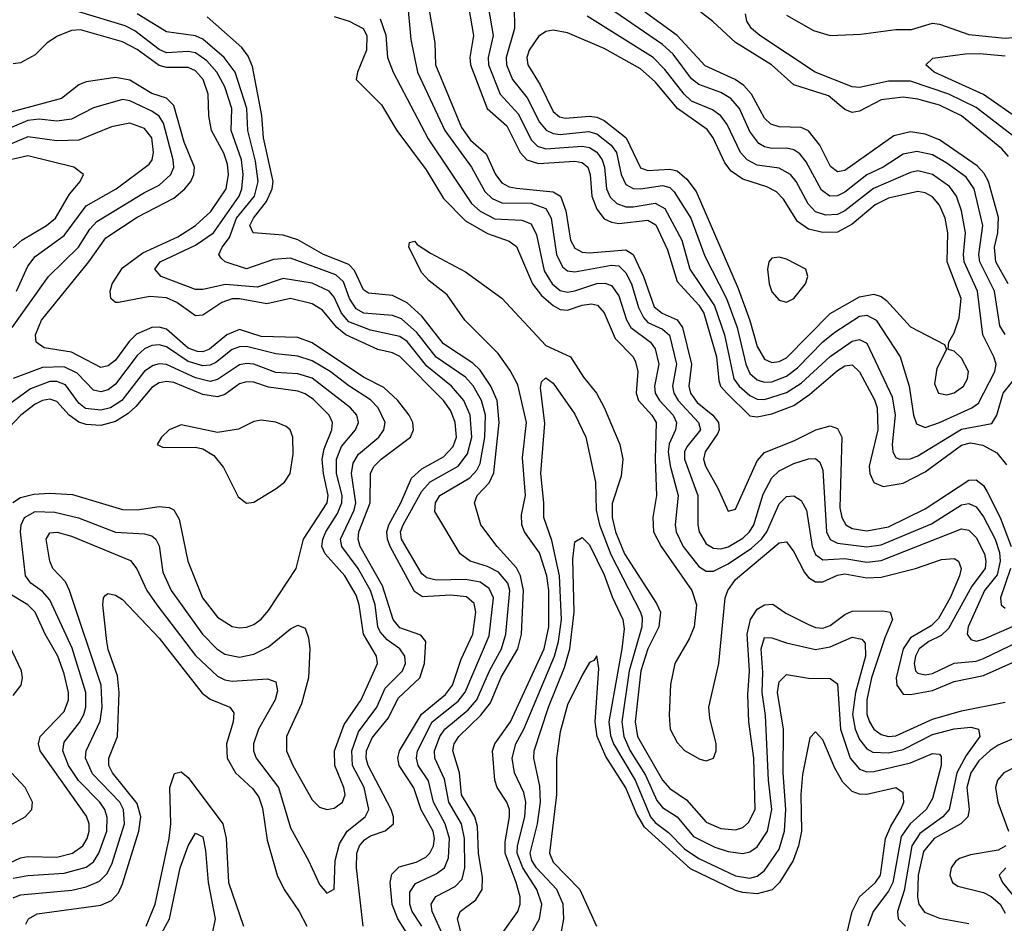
# Model space of a CAD drawing. Header units: inches. Extents: x 990535 to 1117859, y 769386 to 892122.
# Tile 712 of 1056: x 1043948 to 1046647, y 852278 to 854754. Entities that reach past the tile are written whole.
import ezdxf

# ---------------------------------------------------------------- set-up
doc = ezdxf.new("R2010")
doc.units = ezdxf.units.IN
doc.header["$MEASUREMENT"] = 0
doc.layers.add('B0845', color=7, linetype='Continuous')

msp = doc.modelspace()

# ---------------------------------------------------------------- linework, layer by layer
at = {"layer": 'B0845', "color": 5}
for points, elevation in [([(1046659, 854379), (1046640.2, 854400.2), (1046530, 854490.2), (1046470, 854519.3), (1046410, 854535.7), (1046370, 854541.2), (1046310, 854534.4), (1046250, 854502.7), (1046230, 854499.2), (1046210, 854507.3), (1046164.8, 854544.8), (1046070, 854575), (1046009.2, 854630), (1045910, 854691.4), (1045848.4, 854748.4), (1045710, 854856.4)], 2580), ([(1045009.8, 854809.8), (1045019.7, 854699.7), (1045038.5, 854610), (1045113.7, 854450), (1045186.8, 854350), (1045223.1, 854283.1), (1045243.4, 854263.4), (1045270, 854251.6), (1045350, 854250.6), (1045390, 854236), (1045404.8, 854210), (1045419.7, 854110), (1045436.1, 854076.1), (1045450, 854065.6), (1045470, 854062.8), (1045570, 854081.5), (1045590, 854078.9), (1045610, 854060.1), (1045624.9, 854030), (1045644.7, 853964.7), (1045657.6, 853937.6), (1045670, 853924.4), (1045710, 853906.2), (1045729.3, 853889.3), (1045748.4, 853810), (1045737.8, 853750), (1045741.1, 853730), (1045753.3, 853710), (1045808.5, 853650), (1045814.2, 853630), (1045776.6, 853583.4), (1045770.9, 853570), (1045770.8, 853550), (1045806.8, 853450), (1045806.6, 853370), (1045810.8, 853350), (1045830, 853317.7), (1045850, 853305.3), (1045870, 853303.8), (1045890, 853309.1), (1045930, 853333.5), (1045948.3, 853350), (1045960.7, 853370), (1045986, 853454), (1046010, 853498.4), (1046030, 853517.3), (1046070, 853537.4), (1046110, 853550.9), (1046130, 853551.7), (1046141.2, 853541.2), (1046150, 853519.3), (1046160, 853350), (1046169.7, 853329.7), (1046190, 853319.6), (1046270, 853309), (1046310, 853315.1), (1046447.2, 853372.8), (1046530, 853424.3), (1046550, 853428.1), (1046570, 853418.8), (1046590, 853391.8), (1046622.1, 853330), (1046634, 853294), (1046636.1, 853270), (1046627.3, 853232.7), (1046593.4, 853190), (1046548.1, 853090), (1046545.3, 853070), (1046555.2, 853055.2), (1046570, 853051), (1046590, 853056), (1046670, 853091.2)], 2560), ([(1046657.8, 854030), (1046623.6, 854090), (1046620, 854130), (1046629.5, 854170), (1046631.4, 854211.4), (1046603.6, 854310), (1046592.3, 854332.3), (1046572.9, 854352.9), (1046470, 854424.4), (1046430, 854440.1), (1046390, 854446.2), (1046344.8, 854435.2), (1046210, 854340.8), (1046190, 854337.1), (1046171.1, 854351.1), (1046141.8, 854410), (1046110, 854449.5), (1046090, 854458.4), (1046030, 854459.8), (1046007.1, 854467.1), (1045990, 854483.9), (1045954.6, 854550), (1045933.2, 854573.2), (1045909.4, 854589.4), (1045827.1, 854627.1), (1045750.4, 854710.4), (1045600.1, 854820.1)], 2620), ([(1045068.7, 854790), (1045085.9, 854690), (1045087.5, 854630), (1045158.6, 854458.6), (1045184, 854424), (1045226.4, 854386.4), (1045252.2, 854330), (1045270, 854306.3), (1045290, 854295.6), (1045310, 854291.7), (1045410, 854282.1), (1045430.6, 854270.6), (1045445.3, 854230), (1045458.1, 854150), (1045470, 854127.3), (1045490, 854117.1), (1045510, 854115.3), (1045610, 854123.3), (1045630, 854110), (1045658.4, 854050), (1045687.1, 853967.1), (1045708.8, 853950), (1045750, 853931), (1045764.7, 853910), (1045789.5, 853810), (1045781.9, 853750), (1045786.5, 853730), (1045804.8, 853704.8), (1045848.2, 853670), (1045863.8, 853650), (1045865.6, 853630), (1045861.2, 853618.8), (1045827.1, 853570), (1045822.5, 853550), (1045828.1, 853530), (1045862, 853470), (1045890, 853406.7), (1045910, 853412.7), (1045970, 853545), (1045990, 853567.4), (1046070, 853599.4), (1046130.1, 853630.1), (1046170, 853641.2), (1046190, 853633.8), (1046201.7, 853610), (1046196.4, 853416.4), (1046201.6, 853390), (1046212.5, 853370), (1046230, 853359.2), (1046270, 853352.8), (1046330, 853364.5), (1046430, 853413.2), (1046550, 853491.7), (1046570, 853492.6), (1046590, 853477.4), (1046599.9, 853459.9), (1046636.1, 853390), (1046666.5, 853310)], 2580), ([(1045177.9, 854790), (1045191.9, 854710), (1045182.2, 854650), (1045183.3, 854630), (1045229.8, 854510), (1045283.1, 854463.1), (1045319.8, 854390), (1045337.9, 854370), (1045370, 854359.9), (1045470, 854366), (1045490, 854362.4), (1045505.3, 854350), (1045512, 854330), (1045516.1, 854270), (1045530, 854234.5), (1045550, 854208.2), (1045570, 854198.7), (1045590, 854195.7), (1045670, 854204.5), (1045691.6, 854191.6), (1045723.4, 854123.4), (1045750, 854036.4), (1045810, 853971.4), (1045823.2, 853950), (1045858.3, 853830), (1045864.9, 853764.9), (1045869.6, 853750), (1045886.2, 853730), (1045950, 853668.1), (1045970, 853665.8), (1046010, 853673.5), (1046070, 853696.4), (1046113.4, 853726.6), (1046190, 853792.1), (1046210, 853805), (1046230, 853807.9), (1046250, 853788.9), (1046291.8, 853711.8), (1046298.6, 853690), (1046300.7, 853630), (1046277.1, 853530), (1046278.6, 853510), (1046290, 853485.8), (1046315, 853475), (1046370, 853484), (1046430, 853514.4), (1046530, 853588.1), (1046554.3, 853594.3), (1046588.2, 853588.2), (1046626.8, 853566.8), (1046653.7, 853533.7)], 2620), ([(1045232.6, 854790), (1045245.7, 854710), (1045232.5, 854650), (1045232.9, 854630), (1045264.8, 854550), (1045315, 854495), (1045350, 854424.5), (1045367.5, 854407.5), (1045390, 854400.3), (1045490, 854407.1), (1045510, 854403.1), (1045530.3, 854390.3), (1045545.1, 854370), (1045551.1, 854350), (1045556.2, 854290), (1045567.1, 854267.1), (1045585.2, 854250), (1045610, 854240.8), (1045630, 854240.5), (1045690, 854250.8), (1045716.7, 854236.7), (1045763.4, 854150), (1045785.5, 854070), (1045853.1, 853970), (1045879.7, 853890), (1045905.9, 853770), (1045920.1, 853750), (1045950, 853723.6), (1045970, 853714.4), (1045990, 853713.5), (1046050, 853732.3), (1046090, 853758), (1046170, 853831.1), (1046230, 853873.3), (1046250, 853877.6), (1046270, 853867.7), (1046340, 853720), (1046348.4, 853670), (1046340.1, 853590), (1046341.9, 853570), (1046350, 853554.2), (1046359.5, 853550), (1046390, 853550.8), (1046410, 853558.5), (1046530, 853631.9), (1046612.7, 853647.3), (1046627.1, 853670), (1046643.8, 853730), (1046691.7, 853790)], 2640), ([(1045303.3, 854790), (1045304.2, 854730), (1045281.4, 854650), (1045282.4, 854630), (1045298.9, 854590), (1045339.3, 854539.3), (1045373.1, 854473.1), (1045391, 854451), (1045410, 854442), (1045430, 854439.6), (1045507.7, 854447.7), (1045530, 854441.1), (1045569.1, 854410), (1045584.1, 854390), (1045596.4, 854330), (1045610, 854302.3), (1045630, 854291.6), (1045650, 854290), (1045710, 854299.3), (1045730, 854294.1), (1045742, 854282), (1045787.5, 854210), (1045825.9, 854105.9), (1045885.6, 853990), (1045915, 853910), (1045938.2, 853810), (1045950, 853784), (1045970, 853767), (1045990, 853760.9), (1046010, 853761.9), (1046050, 853777.1), (1046080.3, 853799.7), (1046150, 853870.7), (1046182.5, 853897.5), (1046250, 853941.1), (1046270, 853943.8), (1046295.5, 853930), (1046362.2, 853830), (1046386.1, 853750), (1046398.3, 853670), (1046406.1, 853646.1), (1046430, 853636.6), (1046470, 853649.8), (1046558, 853690), (1046576.7, 853703.3), (1046620.9, 853790), (1046624.5, 853810), (1046618.9, 853830), (1046588.6, 853890), (1046573.4, 854010), (1046536.9, 854090), (1046535, 854110), (1046541.2, 854170), (1046530, 854230), (1046516.3, 854270), (1046496.7, 854296.7), (1046450, 854329.9), (1046410, 854339.2), (1046390, 854335.2), (1046288.6, 854291.4), (1046210.1, 854230), (1046190, 854220.3), (1046157.8, 854217.8), (1046130, 854226.8), (1046109.4, 854249.4), (1046076.6, 854310), (1046061.1, 854330), (1046030, 854347), (1045970, 854355.5), (1045942.2, 854370), (1045924.3, 854390), (1045887.1, 854467), (1045870.3, 854490.3), (1045846.9, 854506.9), (1045790, 854530.5), (1045769.3, 854549.3), (1045716.8, 854616.8), (1045684.1, 854650), (1045503.6, 854763.6)], 2660), ([(1046050, 854766), (1046124.1, 854724.1), (1046170, 854710.7), (1046254.1, 854714.1), (1046350, 854727.3), (1046393.1, 854726.9), (1046450, 854744.1), (1046470, 854741.9), (1046550, 854712.9), (1046650, 854703.5), (1046690, 854707), (1046730, 854717.8), (1046870, 854787.9)], 2560), ([(1045050, 852269.9), (1045024.1, 852310), (1045017, 852330), (1045017, 852363), (1045032.9, 852387.1), (1045090, 852413.6), (1045112, 852430), (1045123.1, 852456.9), (1045126.5, 852510), (1045114.3, 852550), (1045082.5, 852610), (1045068.2, 852668.2), (1045039.9, 852710), (1045035.4, 852730), (1045038.6, 852750), (1045078.4, 852830), (1045150, 852886.7), (1045168.9, 852911.1), (1045234.5, 853065.5), (1045246.6, 853170), (1045235.3, 853195.3), (1045210, 853212.7), (1045170, 853219.5), (1045090, 853217.9), (1045064.1, 853224.1), (1045050, 853235.6), (1044994.1, 853330), (1044991.8, 853350), (1044999.4, 853370), (1045050, 853462.3), (1045073, 853487), (1045150.2, 853530), (1045175.7, 853564.3), (1045187, 853610), (1045183, 853670), (1045165.7, 853710), (1045131.9, 853750), (1045064.3, 853804.3), (1045010, 853871.7), (1044990, 853885.7), (1044910, 853902.9), (1044850, 853926.1), (1044830, 853949.9), (1044810, 853993.4), (1044796.6, 854010), (1044750, 854032.2), (1044670, 854044.9), (1044599.3, 854020.7), (1044512.3, 854027.7), (1044450, 854014.5), (1044430, 854014.7), (1044335.6, 854050), (1044318.7, 854070), (1044333.3, 854090), (1044430, 854136.3), (1044478.8, 854170), (1044549.1, 854270), (1044557.1, 854290), (1044560.1, 854330), (1044555.5, 854370), (1044527.8, 854450), (1044529.6, 854510.4), (1044510.4, 854570), (1044487.9, 854610), (1044460.8, 854640.8), (1044430, 854662.6), (1044410, 854666.2), (1044350, 854662.8), (1044330, 854671.8), (1044263.6, 854723.6), (1044236.7, 854736.7), (1044110, 854775)], 2560), ([(1045115.2, 852230), (1045078.7, 852310), (1045076.2, 852330), (1045089.1, 852350.9), (1045141.6, 852378.4), (1045161.2, 852398.8), (1045167.9, 852430), (1045167, 852510), (1045159, 852550), (1045124.4, 852610), (1045112.6, 852672.6), (1045085.9, 852730), (1045085.4, 852750), (1045099.5, 852790), (1045113, 852810), (1045177.1, 852862.9), (1045200.7, 852890), (1045235.8, 852970), (1045269, 853030), (1045280.8, 853070), (1045291.7, 853190), (1045286.5, 853210), (1045260.1, 853240.1), (1045230, 853255.9), (1045182.7, 853270), (1045155.6, 853290), (1045086.1, 853406.1), (1045087.6, 853430), (1045100.1, 853450), (1045181.5, 853498.5), (1045200.8, 853519.2), (1045210, 853538), (1045223.1, 853610), (1045224.7, 853670), (1045213.5, 853710), (1045190.7, 853750.7), (1045170, 853774.5), (1045090, 853829.2), (1045036.5, 853896.5), (1044994.2, 853934.2), (1044970, 853942.9), (1044890.9, 853950), (1044870, 853961.2), (1044852.3, 853990), (1044835.4, 854035.4), (1044814.3, 854054.3), (1044690, 854100.4), (1044643.5, 854096.5), (1044570, 854070.9), (1044511, 854090), (1044500.2, 854100.2), (1044493.4, 854110), (1044502.9, 854130), (1044522.7, 854157.3), (1044542.6, 854210), (1044591.8, 854270), (1044601.4, 854310), (1044594, 854366), (1044573.3, 854450), (1044570.1, 854510.1), (1044538.7, 854610), (1044507.9, 854650), (1044450, 854700.3), (1044430, 854709.2), (1044350, 854720.9), (1044269.8, 854769.8)], 2540), ([(1045178.5, 852170), (1045147.9, 852290), (1045155.2, 852310), (1045198.1, 852341.9), (1045216, 852370), (1045216.3, 852403.7), (1045205.4, 852470), (1045203.3, 852543.3), (1045195.6, 852570), (1045159.3, 852630), (1045153.4, 852690), (1045135.3, 852750), (1045139.3, 852770), (1045151.3, 852790), (1045212, 852848), (1045238.1, 852881.9), (1045267.9, 852952.1), (1045313.3, 853030), (1045323.3, 853070), (1045328.6, 853190), (1045321, 853230), (1045310, 853251.8), (1045256.6, 853310), (1045212.5, 853370), (1045194.9, 853430), (1045202, 853450), (1045234.9, 853485.1), (1045247.7, 853512.3), (1045262.3, 853650), (1045256.4, 853710), (1045239.1, 853750), (1045210, 853793.1), (1045190, 853813), (1045110, 853866), (1045050, 853941.5), (1045010, 853977.7), (1044970, 853997.7), (1044904.2, 854004.2), (1044890, 854013.6), (1044866.1, 854066.1), (1044850, 854082.5), (1044781.1, 854110), (1044710, 854150.9), (1044670, 854163), (1044588.1, 854170), (1044578.7, 854190), (1044588.7, 854210), (1044624.8, 854255.2), (1044640.4, 854290), (1044642.9, 854310), (1044615.9, 854430), (1044611.3, 854491.3), (1044585.7, 854625.7), (1044574, 854654), (1044557.1, 854677.1), (1044461.4, 854761.4)], 2520), ([(1044810, 854762.7), (1044850.8, 854750), (1044889.1, 854730), (1044899.3, 854710), (1044898.5, 854670), (1044874, 854610), (1044870.2, 854590), (1044940, 854520), (1044981.3, 854450), (1045062.1, 854342.1), (1045110, 854264), (1045170, 854202.5), (1045230, 854167.5), (1045290, 854146.5), (1045310, 854132.2), (1045353.3, 854030), (1045378.4, 853998.4), (1045410, 853970.3), (1045430, 853959.7), (1045450, 853957.7), (1045490, 853971.6), (1045515.3, 853975.3), (1045531.6, 853971.6), (1045550, 853950.1), (1045580.3, 853880.3), (1045629.6, 853830), (1045636.4, 853816.4), (1045642.1, 853790), (1045637.7, 853730), (1045644.1, 853710), (1045680.9, 853670), (1045693.1, 853650), (1045689.8, 853549.8), (1045693.8, 853450), (1045683.2, 853390), (1045685.9, 853350), (1045706.3, 853310), (1045790.1, 853190), (1045802.9, 853150), (1045796.6, 853090), (1045782.8, 853057.2), (1045744.1, 852990), (1045731.9, 852931.9), (1045728, 852848), (1045731.5, 852810), (1045750, 852773.4), (1045770, 852751.5), (1045812.5, 852727.5), (1045830, 852722.8), (1045850, 852730.3), (1045856.9, 852750), (1045857.6, 852770), (1045839.9, 852839.9), (1045837.1, 852870), (1045864.2, 852990), (1045881.8, 853170), (1045888.8, 853190), (1045910, 853220.3), (1046030, 853320.1), (1046050, 853323.5), (1046070, 853295.8), (1046099.4, 853239.4), (1046110, 853225.6), (1046130, 853213), (1046150, 853213.6), (1046190, 853231.3), (1046210, 853235.2), (1046270, 853224.2), (1046310, 853226.6), (1046403.9, 853250), (1046474.9, 853274.9), (1046510, 853277.7), (1046521.8, 853270), (1046528.7, 853250), (1046524.5, 853230), (1046499.1, 853170), (1046467.2, 853112.8), (1046447.1, 853092.9), (1046390, 853060), (1046369.7, 853030), (1046350.5, 852950), (1046352.2, 852930), (1046370, 852905.5), (1046390, 852904.4), (1046450, 852916), (1046510, 852940.3), (1046590, 852957.2), (1046770, 853037)], 2520), ([(1044936.2, 854756.2), (1044951.4, 854711.4), (1044956.1, 854650), (1044971.5, 854610), (1045067.3, 854427.3), (1045186.4, 854250), (1045210, 854229.2), (1045250, 854208.1), (1045324.8, 854204.8), (1045350, 854194.3), (1045364.6, 854164.6), (1045386, 854066), (1045407.5, 854030), (1045430, 854012.1), (1045450, 854007.5), (1045470, 854010.8), (1045530.5, 854030.5), (1045551.8, 854031.8), (1045570, 854025.3), (1045590, 853997), (1045611.1, 853931.1), (1045623, 853910), (1045677.6, 853870), (1045690, 853852.3), (1045699.7, 853810), (1045688.5, 853750), (1045690.3, 853730), (1045702.2, 853710), (1045739.1, 853670), (1045748.6, 853650), (1045746.1, 853630), (1045728.8, 853591.2), (1045726.1, 853570), (1045731.2, 853531.3), (1045753.3, 853450), (1045744.9, 853370), (1045747.3, 853350), (1045766.7, 853310), (1045810, 853255.4), (1045830, 853243), (1045850, 853242.5), (1045890, 853262.4), (1045954.3, 853305.7), (1045981.5, 853330), (1045996, 853350), (1046030, 853427.6), (1046050, 853447.1), (1046070, 853449.5), (1046090, 853436.6), (1046104.8, 853410), (1046120.3, 853310), (1046130, 853288.8), (1046150, 853274.1), (1046210, 853277.8), (1046270, 853267.2), (1046310, 853271.6), (1046530, 853358.5), (1046550, 853354.8), (1046570, 853334.9), (1046592.7, 853290), (1046596.6, 853270), (1046594.4, 853250), (1046558, 853202), (1046494.4, 853085.6), (1046474, 853066), (1046440.3, 853050), (1046414.1, 853030), (1046404, 853010), (1046400.2, 852990), (1046404.2, 852970), (1046410, 852963.6), (1046430, 852958.6), (1046450, 852961.9), (1046509.5, 852990.5), (1046570, 852996), (1046590, 853003.1), (1046710, 853061.1)], 2540), ([(1046650, 853891.6), (1046634.8, 853914.8), (1046620.7, 854010), (1046579.8, 854090), (1046577, 854110), (1046588.3, 854190), (1046564.5, 854290), (1046542.5, 854322.5), (1046490, 854360.3), (1046450, 854383.3), (1046407.3, 854392.7), (1046370, 854385.1), (1046315.1, 854350), (1046270, 854328.5), (1046210, 854281.3), (1046190, 854270.8), (1046169.2, 854270), (1046146.5, 854286.5), (1046103.9, 854363.9), (1046086.3, 854386.3), (1046070, 854397.4), (1046050, 854401.8), (1046010, 854400.9), (1045990, 854404.9), (1045974.3, 854414.3), (1045950, 854447.1), (1045921, 854510), (1045897.7, 854537.7), (1045870, 854554.3), (1045810, 854576), (1045790, 854591.7), (1045739.3, 854659.3), (1045710, 854686.1), (1045576.9, 854776.9)], 2640), ([(1046670, 854436.6), (1046570, 854513.3), (1046495.6, 854550), (1046390, 854585.6), (1046330, 854585.1), (1046250, 854568), (1046230, 854569.6), (1046128.3, 854610), (1045977.1, 854710), (1045954.5, 854730), (1045941.7, 854750), (1045938, 854770)], 2560), ([(1045009.7, 852250), (1044984.1, 852290), (1044969.2, 852329.2), (1044963.7, 852390), (1044967.6, 852412.4), (1044987.9, 852432.1), (1045034.6, 852445.4), (1045060.9, 852459.1), (1045072.6, 852470), (1045082.3, 852490), (1045084.8, 852510), (1045081, 852530), (1045048.3, 852588.3), (1045028.8, 852648.8), (1044988.6, 852710), (1044984.7, 852730), (1044989, 852750), (1045049.1, 852850.9), (1045115.4, 852904.7), (1045134.7, 852930), (1045158.4, 853001.6), (1045190.2, 853070), (1045198.6, 853130), (1045193.8, 853153.8), (1045172.4, 853172.4), (1045130, 853176.8), (1045052.3, 853172.3), (1045030, 853187.2), (1044963.1, 853310), (1044955.8, 853330), (1044954.7, 853350), (1044960.2, 853370), (1044992.6, 853430), (1045022.1, 853497.9), (1045050, 853523.3), (1045110, 853556.4), (1045136, 853584), (1045145.1, 853610), (1045142.1, 853650), (1045130, 853682), (1045110, 853709.9), (1044990, 853830.8), (1044970, 853840.8), (1044930, 853850.2), (1044842.1, 853890), (1044817.4, 853910), (1044778.1, 853958.1), (1044750, 853975.1), (1044690, 853989.4), (1044624.9, 853975.1), (1044550, 853989), (1044530, 853988.5), (1044501.5, 853978.5), (1044450, 853943.9), (1044430, 853942.1), (1044379, 853979), (1044350, 853991.5), (1044304.7, 853995.3), (1044218.5, 853978.5), (1044210, 853978.8), (1044197.8, 853990), (1044195.8, 854010), (1044201.5, 854030), (1044230, 854073.8), (1044284.9, 854115.1), (1044381.2, 854158.8), (1044430.1, 854189.9), (1044471.8, 854228.2), (1044513.9, 854290), (1044520.4, 854330), (1044517.7, 854357.7), (1044507.7, 854387.7), (1044473.8, 854450), (1044466.5, 854490), (1044464.9, 854550), (1044450.9, 854590), (1044430, 854613.5), (1044410, 854623.1), (1044350, 854622.7), (1044330, 854627.8), (1044270, 854671.6), (1044230, 854693.5), (1044114, 854726), (1044090, 854724), (1044051, 854709), (1044023.4, 854690), (1043990, 854657.4), (1043950, 854635.7), (1043930, 854633)], 2580), ([(1046690, 854479.4), (1046590, 854548.5), (1046455.2, 854610), (1046431.9, 854630), (1046451.3, 854648.7), (1046539.9, 854660.1), (1046578.8, 854661.2), (1046650, 854654.6)], 2540), ([(1044889.9, 852270), (1044870.8, 852430), (1044871.7, 852470), (1044879.6, 852490), (1044893.5, 852506.5), (1044910, 852517.7), (1044950, 852531.6), (1044972.2, 852550), (1044972.6, 852570), (1044966.5, 852590), (1044903.5, 852710), (1044897.6, 852730), (1044898.8, 852750), (1044913.7, 852786.3), (1044958.9, 852841.1), (1044985.4, 852894.6), (1045045, 852950), (1045058, 852990), (1045061.2, 853050), (1045047.7, 853067.7), (1044990, 853087.2), (1044971.3, 853110), (1044942.4, 853202.4), (1044880.8, 853310), (1044875.4, 853330), (1044877.7, 853350), (1044908.7, 853430), (1044909.1, 853510.9), (1044919.2, 853530), (1044938.6, 853550), (1045019.5, 853610), (1045027.9, 853630), (1045025.6, 853650), (1045016, 853670), (1044984.3, 853710), (1044946.1, 853746.1), (1044890, 853773.8), (1044750, 853868.4), (1044710, 853882.8), (1044610, 853886.1), (1044550, 853904.7), (1044516, 853890), (1044468.5, 853851.4), (1044450, 853844.1), (1044435, 853845), (1044410, 853853.9), (1044350, 853905.8), (1044330, 853911.3), (1044310, 853910.6), (1044268, 853892), (1044247.6, 853872.4), (1044210, 853821.2), (1044190, 853805), (1044170, 853800.6), (1044090, 853842.3), (1044014.8, 853854.8), (1043993.1, 853870), (1043990.8, 853890), (1044007.6, 853930), (1044136.9, 854090), (1044183.9, 854156.1), (1044270, 854212.7), (1044370, 854265), (1044400.5, 854290), (1044416.9, 854310), (1044425.4, 854330), (1044426.7, 854350), (1044398.4, 854418.4), (1044370, 854518.8), (1044350, 854538.4), (1044310, 854551.3), (1044250, 854588.3), (1044210, 854595.2), (1044130, 854583.4), (1044110, 854574.9), (1044062, 854538), (1043910, 854497)], 2620), ([(1043927.1, 853910), (1044026.7, 854050), (1044109, 854130), (1044140.3, 854179.7), (1044159.2, 854200.8), (1044290, 854280.6), (1044330, 854300.1), (1044362.3, 854330), (1044369.9, 854350), (1044368.9, 854370), (1044342.1, 854470), (1044329.8, 854489.8), (1044310, 854503.5), (1044250, 854531.4), (1044230, 854534.8), (1044150, 854512.5), (1044090, 854481), (1044050, 854475.9), (1044000.8, 854480.8), (1043970, 854477.5), (1043890, 854443.5)], 2640), ([(1043939.3, 854010), (1043970, 854078.3), (1043990, 854105.1), (1044070, 854162.1), (1044130, 854244.1), (1044212.3, 854290), (1044302.3, 854357.7), (1044310.6, 854370), (1044314.7, 854390), (1044309.6, 854430), (1044290, 854455.4), (1044250, 854469.9), (1044199.8, 854460.1), (1044110, 854423.5), (1044050, 854421.5), (1043970, 854432.9), (1043890, 854399.2)], 2660), ([(1043930, 854128.4), (1043953.8, 854150), (1044021.5, 854190), (1044045.6, 854210), (1044084.7, 854275.3), (1044113.6, 854310), (1044122.7, 854330), (1044095.8, 854350), (1043970, 854380.8), (1043890, 854362.5)], 2680), ([(1045270.6, 852250), (1045313.3, 852310), (1045319.5, 852330), (1045319.5, 852350), (1045309.1, 852390), (1045278.6, 852470), (1045278.5, 852501.5), (1045291.1, 852570), (1045290.4, 852590), (1045283.5, 852610), (1045256.4, 852650), (1045250, 852670), (1045243.9, 852750), (1045250.5, 852770), (1045293.4, 852830), (1045385.7, 853030), (1045398.7, 853090), (1045398.7, 853190), (1045393.3, 853230), (1045373.2, 853293.2), (1045331.8, 853350), (1045324.6, 853370), (1045323.1, 853396.9), (1045334.5, 853450), (1045326.6, 853553.4), (1045337.5, 853650), (1045313.5, 853753.5), (1045292.8, 853792.8), (1045259.5, 853839.5), (1045168.6, 853930), (1045119.8, 853999.8), (1045070, 854038.1), (1045050, 854060.2), (1045015.1, 854130), (1045016.4, 854143.6), (1045030, 854147.3), (1045037.4, 854137.4), (1045073.6, 854113.6), (1045170, 854063), (1045270, 853990.7), (1045390, 853861), (1045458.1, 853830), (1045493.8, 853773.8), (1045529.1, 853730), (1045550, 853690.9), (1045592.9, 853590), (1045601.1, 853550), (1045597.1, 853502.9), (1045571.7, 853428.3), (1045572, 853390), (1045581.2, 853350), (1045605.5, 853290), (1045694, 853154), (1045704.2, 853130), (1045700.4, 853090), (1045669.9, 853030), (1045651.1, 852970), (1045635.6, 852830), (1045641.8, 852790), (1045710, 852669.7), (1045730, 852647.3), (1045775.7, 852615.7), (1045830, 852554.9), (1045870, 852537.6), (1045910, 852533.9), (1045930, 852539.9), (1045946.3, 852553.7), (1045964, 852590), (1045960.7, 852730), (1045946.5, 852830), (1045943.9, 852903.9), (1045948.6, 852970), (1045942.2, 853070), (1045951, 853110), (1045970, 853138.3), (1045990, 853150.8), (1046012.7, 853152.7), (1046048, 853128), (1046110, 853096.1), (1046130, 853088.3), (1046150, 853086.9), (1046170, 853093.7), (1046210, 853124), (1046230, 853133.3), (1046313.8, 853133.8), (1046334.7, 853130), (1046341, 853110), (1046319.6, 853060.4), (1046282.7, 852950), (1046269.9, 852890), (1046270.7, 852850.7), (1046277.6, 852830), (1046290, 852809.7), (1046310, 852795.3), (1046330, 852790.1), (1046350, 852791.5), (1046450, 852837.6), (1046530, 852859.7), (1046650, 852883.8)], 2480), ([(1043930, 852347.6), (1043950, 852355.7), (1044091, 852369), (1044130, 852377.8), (1044166.5, 852393.5), (1044186.4, 852413.6), (1044200.4, 852439.6), (1044234.9, 852550), (1044232.8, 852590), (1044222.2, 852610), (1044147.1, 852687.1), (1044128.5, 852730), (1044129.7, 852750.3), (1044168.7, 852831.3), (1044174.1, 852870), (1044170.9, 852930), (1044084.5, 853190), (1044073.3, 853213.3), (1044038.2, 853250), (1044030, 853269.8), (1044019.9, 853330), (1044030, 853347.5), (1044050.5, 853349.5), (1044090, 853338.8), (1044251.8, 853271.8), (1044268.9, 853248.9), (1044296, 853190), (1044323.4, 853150), (1044430, 853011.7), (1044490, 852954.8), (1044510, 852944.9), (1044530, 852941.7), (1044627.5, 852947.5), (1044650, 852939.6), (1044654.4, 852914.4), (1044648.3, 852890), (1044602.3, 852810), (1044588.8, 852770), (1044589.2, 852750), (1044596.5, 852730), (1044657, 852650), (1044690, 852539.3), (1044739.8, 852450), (1044770, 852384.2), (1044790, 852360.3), (1044810, 852371), (1044813.1, 852450), (1044824.3, 852495.7), (1044845.2, 852530), (1044894.5, 852570), (1044905.4, 852590), (1044891.9, 852650), (1044860.2, 852710), (1044858.2, 852750), (1044877.1, 852802.9), (1044926.6, 852870), (1044950, 852922.4), (1044997.7, 852970), (1045005.2, 852990), (1045004, 853010), (1044989.9, 853030), (1044954.9, 853054.9), (1044936.5, 853076.5), (1044929.9, 853090.1), (1044922.2, 853150), (1044909.3, 853190), (1044875.3, 853250), (1044831.2, 853310), (1044827.4, 853330), (1044864.9, 853410), (1044869, 853430), (1044857.1, 853510), (1044861.6, 853538.4), (1044877, 853563), (1044932.4, 853610), (1044946.3, 853630), (1044949.5, 853650), (1044931, 853690), (1044910, 853712.4), (1044850.3, 853750.3), (1044799.4, 853790), (1044750, 853819), (1044710, 853832), (1044650, 853838.6), (1044570, 853858.1), (1044550, 853857.7), (1044530.4, 853849.6), (1044485.7, 853814.3), (1044470, 853806.7), (1044450, 853805.3), (1044410, 853817.4), (1044350, 853857.4), (1044330, 853863.2), (1044310, 853861.1), (1044290, 853851.7), (1044270, 853833.7), (1044210, 853755.3), (1044190, 853739.6), (1044170, 853733.9), (1044150, 853738.8), (1044105.1, 853785.1), (1044070, 853802.8), (1044010, 853801), (1043930, 853770.8)], 2640), ([(1043930, 852401.5), (1043970, 852408.8), (1044070, 852414.8), (1044130, 852431.2), (1044150, 852446.6), (1044165.1, 852470), (1044186.6, 852530), (1044187.6, 852567.6), (1044181.1, 852590), (1044167.2, 852610), (1044108.8, 852668.8), (1044081.9, 852710), (1044065.6, 852750), (1044070, 852773.9), (1044111.9, 852828.1), (1044123.5, 852850), (1044129, 852870), (1044128.8, 852910), (1044091.5, 853031.5), (1044030, 853164.2), (1044010, 853186.9), (1043978, 853210), (1043963.3, 853230), (1043950.2, 853350), (1043951.6, 853370), (1043960.6, 853390), (1043990, 853406.2), (1044044.1, 853404.1), (1044109, 853389), (1044210, 853349.8), (1044290, 853344.9), (1044310, 853339.3), (1044320.7, 853330), (1044330, 853312.4), (1044340, 853240), (1044362.8, 853190), (1044449, 853070), (1044488, 853030), (1044510, 853015.4), (1044550, 853006.9), (1044590, 853014.9), (1044630, 853035), (1044690, 853085.1), (1044710, 853094.8), (1044730, 853086.5), (1044739.7, 853059.7), (1044743.6, 853030), (1044739.3, 852950), (1044720.5, 852879.5), (1044679.6, 852790), (1044679.2, 852750), (1044696.7, 852710), (1044750, 852616.2), (1044770, 852596.1), (1044790, 852589.5), (1044810, 852593.4), (1044832.7, 852610), (1044839.9, 852630), (1044836.1, 852650), (1044811.8, 852710), (1044811.3, 852750), (1044837.7, 852822.3), (1044883.8, 852890), (1044928.4, 852990), (1044925.6, 853010), (1044890.3, 853070.3), (1044878.9, 853150), (1044870, 853177.3), (1044838.8, 853230), (1044785.6, 853290), (1044776.4, 853310), (1044778.5, 853330), (1044787.4, 853350), (1044819.4, 853400.6), (1044830.9, 853430), (1044831.6, 853450), (1044816.7, 853510), (1044815.9, 853550), (1044830, 853584.4), (1044868.8, 853630), (1044876.3, 853650), (1044871.8, 853670), (1044854.5, 853690), (1044750, 853771.9), (1044710, 853783.7), (1044650, 853787.1), (1044590, 853810), (1044570, 853811.9), (1044550, 853807.6), (1044490, 853767.7), (1044470, 853762.6), (1044430, 853772.3), (1044350, 853808.8), (1044330, 853811), (1044313.4, 853806.6), (1044289.6, 853790.4), (1044228.1, 853710), (1044196.4, 853690), (1044170, 853683.6), (1044128.5, 853688.5), (1044110, 853702.8), (1044073, 853753), (1044050, 853762.6), (1044030, 853762.8), (1043977.7, 853742.3), (1043890, 853679.1)], 2660), ([(1043928.8, 853431.2), (1043950, 853444.8), (1043986.1, 853453.9), (1044030, 853456.8), (1044092.6, 853452.6), (1044230, 853411.4), (1044270, 853410.4), (1044330, 853420.1), (1044357.4, 853417.4), (1044370.4, 853410.4), (1044385.2, 853385.2), (1044408.8, 853270), (1044449.3, 853170), (1044490, 853116.8), (1044530, 853091.1), (1044550, 853087.1), (1044570, 853088.9), (1044590, 853097), (1044610, 853111.2), (1044630, 853134.5), (1044705.3, 853250), (1044725.9, 853330), (1044790.6, 853430), (1044793.5, 853450), (1044780.3, 853510), (1044777.4, 853550), (1044782.5, 853577.5), (1044803.4, 853630), (1044805.5, 853650), (1044796.2, 853670), (1044753.3, 853713.3), (1044730, 853728.9), (1044710, 853736.2), (1044630, 853746.9), (1044590, 853760.1), (1044570, 853761.7), (1044550, 853756.3), (1044510, 853727.1), (1044490, 853720.5), (1044450, 853726.4), (1044370, 853759.4), (1044350, 853762.8), (1044330, 853759.1), (1044310, 853745.6), (1044266.5, 853693.5), (1044245.3, 853674.7), (1044210, 853653.1), (1044170, 853642), (1044130, 853644.6), (1044110, 853651.2), (1044083.8, 853670), (1044050, 853707.4), (1044030, 853713.7), (1044010, 853710.2), (1043990, 853700.5), (1043950.7, 853670), (1043870, 853586.5)], 2680), ([(1045338.9, 852230), (1045372.6, 852290), (1045379.2, 852330), (1045365.3, 852370), (1045326.8, 852430), (1045311.7, 852470), (1045312.3, 852490), (1045332.9, 852570), (1045335.8, 852610), (1045330, 852635.9), (1045304.4, 852690), (1045298.2, 852730), (1045307.9, 852770), (1045330.1, 852809.9), (1045414, 853010), (1045425.4, 853050), (1045433, 853110), (1045427.5, 853230), (1045406.3, 853326.3), (1045384.5, 853390), (1045385, 853430), (1045377, 853510), (1045387.6, 853647.6), (1045375.4, 853744.6), (1045378.3, 853761.7), (1045390, 853772.1), (1045410, 853757.6), (1045470, 853672.8), (1045500.1, 853610), (1045526.6, 853486.6), (1045528.6, 853410), (1045537.2, 853370), (1045568.3, 853288.3), (1045650.1, 853130), (1045654.4, 853114.4), (1045653.3, 853090), (1045618.4, 852970), (1045598.8, 852830), (1045603.8, 852790), (1045621.6, 852750), (1045663.6, 852683.6), (1045694.5, 852614.5), (1045710, 852595.4), (1045750, 852569.3), (1045795.5, 852515.5), (1045853.4, 852486.6), (1045890, 852474.6), (1045930, 852468.7), (1045950, 852473.6), (1045970, 852487.1), (1045997.9, 852530), (1046010, 852590), (1046000.5, 852670), (1045992.5, 852847.5), (1045983.2, 852910), (1045985.5, 852965.5), (1045980.8, 853030), (1045990, 853061.2), (1046010, 853060.3), (1046050, 853046.5), (1046130, 853028.4), (1046170, 853034.9), (1046230, 853062.1), (1046256.8, 853056.8), (1046265.5, 853045.5), (1046266.5, 853010), (1046239.6, 852910), (1046231.3, 852850), (1046238.8, 852810), (1046250, 852781.8), (1046270, 852756.3), (1046286.9, 852746.9), (1046330, 852744.5), (1046370, 852753.6), (1046450, 852794.8), (1046510, 852810.5), (1046555.1, 852815.1), (1046576.6, 852810), (1046580.3, 852790), (1046542.7, 852737.4), (1046517.3, 852690), (1046496.5, 852590), (1046479, 852570), (1046415.9, 852524.1), (1046393.5, 852490), (1046372.3, 852367.7), (1046354.5, 852310), (1046356, 852290), (1046376, 852270)], 2460), ([(1045428.9, 852230), (1045439.4, 852290), (1045437.6, 852330), (1045420.1, 852370), (1045364.7, 852430), (1045352.3, 852450), (1045347.6, 852470), (1045367.8, 852550), (1045375.9, 852610), (1045373.5, 852653.5), (1045357.2, 852730), (1045358.6, 852750), (1045397.4, 852870), (1045441.5, 852978.5), (1045456.1, 853030), (1045468.1, 853130), (1045464.4, 853275.6), (1045470, 853323), (1045490, 853335.2), (1045510, 853315), (1045550, 853233), (1045572.2, 853172.2), (1045601.8, 853110), (1045604.6, 853084.6), (1045598.7, 853030), (1045563.2, 852830), (1045567.6, 852792.4), (1045575.7, 852770), (1045635.6, 852670), (1045677.6, 852570), (1045690, 852553.6), (1045726.6, 852526.6), (1045770, 852482.2), (1045810, 852455.8), (1045910, 852408), (1045950, 852401.9), (1045970, 852407.4), (1045990, 852422.3), (1046030, 852480.9), (1046044.8, 852530), (1046047.9, 852590), (1046040.7, 852690), (1046042, 852810), (1046025.7, 852910), (1046030, 852939.1), (1046050, 852959.6), (1046110, 852949.1), (1046170, 852948.8), (1046190, 852933.6), (1046198.2, 852810), (1046224.3, 852730), (1046250, 852700.2), (1046270, 852693.3), (1046290, 852693.4), (1046390, 852717.8), (1046450, 852743.4), (1046470, 852741.6), (1046474.6, 852734.6), (1046474, 852710), (1046450, 852619.8), (1046432.8, 852590), (1046389.6, 852550.4), (1046364.6, 852515.4), (1046341.2, 852390), (1046330, 852366.1), (1046287.3, 852310), (1046272.7, 852270)], 2440), ([(1046663.8, 853250), (1046636.7, 853170), (1046638.5, 853150), (1046650, 853141.3)], 2580), ([(1043849.5, 852410.5), (1043950, 852457.4), (1043970, 852460.7), (1044050, 852458.7), (1044092.9, 852470), (1044120.5, 852490), (1044132.7, 852510), (1044138.2, 852530), (1044138, 852550), (1044131.1, 852571.1), (1044003.7, 852750), (1043998.9, 852770), (1044004.2, 852790), (1044070, 852857.8), (1044081.8, 852890), (1044081.5, 852910), (1044070, 852961), (1044052.2, 853010), (1044017.4, 853070), (1043990.2, 853130), (1043970.3, 853150.3), (1043907.7, 853187.7)], 2680), ([(1043964.3, 852275.7), (1043972.3, 852290), (1043995.9, 852304.1), (1044170, 852327.7), (1044199.7, 852340.3), (1044218.3, 852361.7), (1044230, 852386.4), (1044274.7, 852530), (1044279.8, 852570), (1044270, 852606.2), (1044202.1, 852690), (1044192.5, 852710), (1044192.4, 852730), (1044216.1, 852790), (1044220.1, 852910), (1044215.9, 852955.9), (1044190, 853027.8), (1044186.5, 853050), (1044175.4, 853150), (1044177.7, 853170), (1044182.9, 853177.1), (1044190, 853181.5), (1044210, 853177.1), (1044230, 853164.6), (1044330, 853059.3), (1044448.3, 852908.3), (1044470, 852892), (1044524.2, 852870), (1044534.4, 852854.4), (1044533.1, 852830), (1044515.2, 852770), (1044517, 852730), (1044539.3, 852690), (1044586.5, 852646.5), (1044603.7, 852623.7), (1044613.5, 852593.5), (1044625.9, 852505.9), (1044653.7, 852410), (1044672.5, 852370), (1044714.3, 852310), (1044734.9, 852270)], 2620), ([(1043930, 852902.3), (1043951.6, 852930), (1043955.7, 852950), (1043952.5, 852970), (1043904.8, 853070)], 2720), ([(1046211, 852230), (1046230, 852310), (1046250.4, 852350), (1046294, 852390), (1046308.2, 852410), (1046321.6, 852510), (1046336.1, 852543.9), (1046364, 852590), (1046371.6, 852610), (1046370, 852635.6), (1046350, 852649.4), (1046270, 852631.2), (1046250, 852631.6), (1046230, 852638.7), (1046204.2, 852664.2), (1046182.8, 852702.8), (1046150, 852780.9), (1046130, 852802.7), (1046113.9, 852786.1), (1046094.1, 852685.9), (1046089.2, 852630.8), (1046091.1, 852530), (1046083.1, 852490), (1046068.6, 852450), (1046030.5, 852389.5), (1046010.4, 852369.6), (1045970, 852359), (1045930, 852361.8), (1045910, 852368.1), (1045787.3, 852427.3), (1045661.1, 852541.1), (1045638.8, 852578.8), (1045610, 852649.1), (1045555.2, 852735.2), (1045531.2, 852790), (1045525.6, 852830), (1045535.6, 852975.6), (1045530, 853011), (1045521.7, 852998.3), (1045510, 852992), (1045490, 852958), (1045450, 852876), (1045430, 852802.4), (1045419.4, 852730), (1045419.4, 852630), (1045400.1, 852470), (1045410, 852445), (1045483.3, 852370), (1045529.3, 852270)], 2420), ([(1046686.6, 852790), (1046630, 852765.9), (1046608.3, 852751.7), (1046577.3, 852722.7), (1046555.8, 852690), (1046544.8, 852650), (1046551, 852590), (1046547.5, 852570), (1046528.3, 852550), (1046454.8, 852510), (1046425.8, 852474.2), (1046411.2, 852410), (1046409.4, 852349.4), (1046413, 852330), (1046428.2, 852308.2), (1046470, 852292.2), (1046550, 852277.3)], 2480), ([(1043790, 852474.5), (1043962.8, 852570), (1043981.3, 852590), (1043982.4, 852610), (1043962.3, 852650), (1043850.3, 852770)], 2720), ([(1046670, 852702), (1046645.6, 852690), (1046628.8, 852670), (1046623.3, 852650), (1046629.6, 852610), (1046658.8, 852530)], 2520), ([(1044294.5, 852270), (1044318.8, 852330), (1044357.5, 852510), (1044362, 852550), (1044359.6, 852650), (1044371.8, 852688.2), (1044390, 852692.8), (1044410, 852677.1), (1044504.8, 852550), (1044514.2, 852510), (1044520.1, 852390), (1044561.8, 852270)], 2580), ([(1044320.5, 852219.5), (1044358.7, 852290), (1044387.4, 852430), (1044410, 852490.2), (1044430, 852524.9), (1044450, 852515.2), (1044457.5, 852477.5), (1044464.4, 852390), (1044483.5, 852290), (1044475.7, 852250)], 2560), ([(1046651.5, 852490), (1046630, 852478.2), (1046554.4, 852465.6), (1046524.8, 852455.2), (1046513, 852447), (1046501.4, 852430), (1046498.2, 852410), (1046505.4, 852390), (1046519.9, 852379.9), (1046590, 852361.8), (1046611.3, 852351.3), (1046636.2, 852330), (1046650, 852305.5)], 2520), ([(1046651.9, 852430), (1046633, 852410), (1046642, 852390), (1046681.5, 852341.5)], 2540)]:
    msp.add_lwpolyline(points, dxfattribs=dict(at, elevation=elevation))
for points, elevation in [([(1045410, 854724.6), (1045390, 854721.4), (1045370, 854708.1), (1045344.4, 854670), (1045338.4, 854650), (1045340.6, 854630), (1045374.8, 854574.8), (1045410, 854502.4), (1045428, 854488), (1045443.8, 854483.8), (1045510, 854489.4), (1045530, 854486.9), (1045550, 854477.5), (1045610.3, 854430), (1045650, 854347.6), (1045670, 854340.2), (1045730, 854344.1), (1045750, 854339.3), (1045776.4, 854316.4), (1045802.7, 854282.7), (1045917.4, 854017.4), (1045949.7, 853929.7), (1045970, 853857.9), (1045990, 853823.4), (1046010, 853814.5), (1046030, 853817), (1046050, 853827.6), (1046170, 853948.9), (1046250, 853994.2), (1046290, 854001.4), (1046310, 853995.1), (1046324.7, 853984.7), (1046390, 853912.3), (1046483.4, 853863.4), (1046488.5, 853850), (1046462.4, 853797.6), (1046456.1, 853756.1), (1046467, 853730), (1046490, 853725.9), (1046510, 853731.2), (1046535.8, 853750), (1046546.8, 853770), (1046548.7, 853790), (1046530, 853826), (1046510, 853845.4), (1046494, 853850), (1046492.9, 853852.9), (1046495.1, 853870), (1046510, 853896), (1046523.2, 853936.8), (1046528.8, 853990), (1046490.6, 854090), (1046492.5, 854170), (1046484.9, 854210), (1046470, 854245.2), (1046450, 854268.4), (1046430, 854279.6), (1046410, 854283.1), (1046330, 854265), (1046293.4, 854246.6), (1046230, 854193.1), (1046190, 854171.7), (1046150, 854170.9), (1046110, 854179.4), (1046080.5, 854200.5), (1046041.7, 854261.7), (1046022.5, 854282.5), (1045995.9, 854295.9), (1045930, 854316.9), (1045898.8, 854338.8), (1045881.3, 854361.3), (1045848.7, 854430), (1045833, 854453), (1045751.4, 854510), (1045690, 854583), (1045650, 854618.9), (1045550, 854674.5), (1045450, 854717.8)], 2680), ([(1046030, 854102.8), (1046010, 854100.5), (1046001.7, 854090), (1045998, 854070), (1046002.6, 854030), (1046010, 854008.2), (1046030, 853984.8), (1046050, 853979.6), (1046070, 853989.6), (1046102.3, 854030), (1046108.8, 854050), (1046102.8, 854070), (1046050, 854097.3)], 2720), ([(1044610, 853656.1), (1044590, 853652.4), (1044547.8, 853632.2), (1044490, 853623), (1044390, 853643.4), (1044358, 853630), (1044336.5, 853610), (1044324.4, 853590), (1044341.5, 853581.5), (1044430, 853582.4), (1044450, 853578.2), (1044479.6, 853559.6), (1044506.4, 853526.4), (1044546.3, 853446.3), (1044570, 853429.3), (1044590, 853432.1), (1044651, 853469), (1044673.8, 853486.2), (1044689.4, 853510), (1044697.1, 853562.9), (1044696.6, 853610), (1044689.7, 853629.7), (1044678.7, 853638.7), (1044650, 853650.8)], 2720)]:
    msp.add_lwpolyline(points, close=True, dxfattribs=dict(at, elevation=elevation))

doc.saveas('drawing.dxf')
